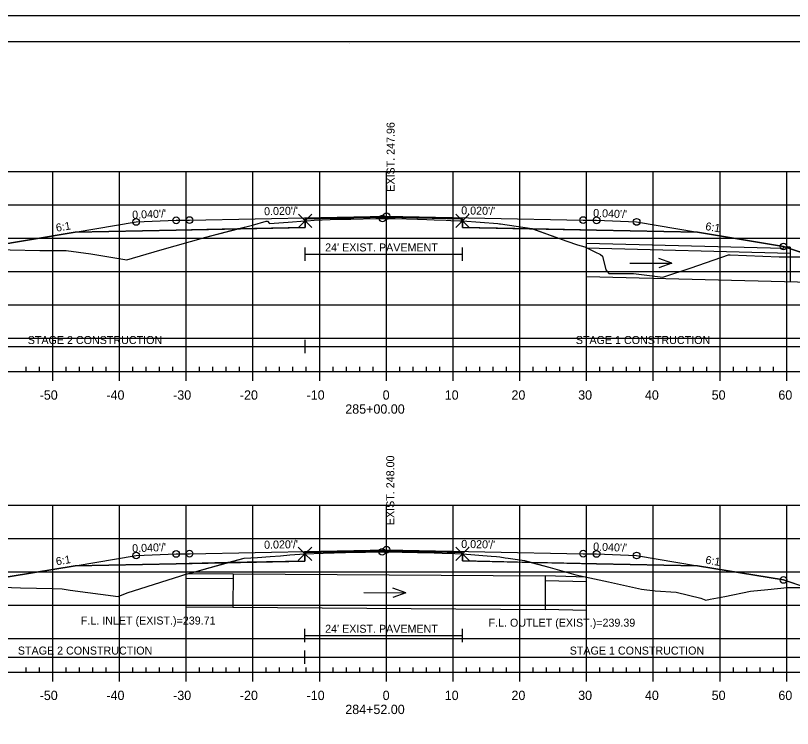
# Model space of a CAD drawing. Extents: x 1365647 to 1367999, y 387113 to 400173.
# Drawn here: x 1365838.5 to 1365954.9, y 396012.8 to 396119.6 of the extents above; entities that cross this region are included whole.
import ezdxf

# ---------------------------------------------------------------- set-up
doc = ezdxf.new("R2010")
doc.units = 0
for name, color, linetype in [('R_Alt Surface', 7, 'Continuous'), ('R_Axis', 7, 'Continuous'), ('R_Axis Annot', 7, 'Continuous'), ('R_Border', 7, 'Continuous'), ('R_Border Notes', 7, 'Continuous'), ('R_Contours', 7, 'Continuous'), ('R_Exist Surface', 7, 'Continuous'), ('R_Fin Surface', 7, 'Continuous'), ('R_Fin Surface Annot', 7, 'Continuous'), ('R_Grid', 7, 'Continuous'), ('R_No Plot', 7, 'Continuous'), ('R_Water', 7, 'Continuous'), ('R_Water Annot', 7, 'Continuous'), ('R_Xsect Elev', 7, 'Continuous')]:
    doc.layers.add(name, color=color, linetype=linetype)

msp = doc.modelspace()

# ---------------------------------------------------------------- linework, layer by layer
at = {"layer": 'R_Alt Surface'}
for points in [[(1365847.47, 396087.15), (1365862.59, 396087.45), (1365881.9, 396087.83), (1365881.9, 396089.12), (1365894.09, 396089.37), (1365905.49, 396089.14), (1365905.49, 396087.85), (1365925.59, 396087.45), (1365940.72, 396087.15)], [(1365847.47, 396037.17), (1365862.59, 396037.47), (1365881.89, 396037.86), (1365881.89, 396039.15), (1365894.09, 396039.39), (1365905.48, 396039.16), (1365905.48, 396037.88), (1365925.59, 396037.47), (1365940.72, 396037.17)]]:
    msp.add_lwpolyline(points, dxfattribs=at)
at = {"layer": 'R_Axis'}
for p, q in [((1365840.09, 396066.24), (1365840.09, 396066.94)), ((1365842.09, 396066.24), (1365842.09, 396066.94)), ((1365846.09, 396066.24), (1365846.09, 396066.94)), ((1365848.09, 396066.24), (1365848.09, 396066.94)), ((1365850.09, 396066.24), (1365850.09, 396066.94)), ((1365852.09, 396066.24), (1365852.09, 396066.94)), ((1365856.09, 396066.24), (1365856.09, 396066.94)), ((1365858.09, 396066.24), (1365858.09, 396066.94)), ((1365860.09, 396066.24), (1365860.09, 396066.94)), ((1365862.09, 396066.24), (1365862.09, 396066.94)), ((1365866.09, 396066.24), (1365866.09, 396066.94)), ((1365868.09, 396066.24), (1365868.09, 396066.94)), ((1365870.09, 396066.24), (1365870.09, 396066.94)), ((1365872.09, 396066.24), (1365872.09, 396066.94)), ((1365876.09, 396066.24), (1365876.09, 396066.94)), ((1365878.09, 396066.24), (1365878.09, 396066.94)), ((1365880.09, 396066.24), (1365880.09, 396066.94)), ((1365882.09, 396066.24), (1365882.09, 396066.94)), ((1365886.09, 396066.24), (1365886.09, 396066.94)), ((1365888.09, 396066.24), (1365888.09, 396066.94)), ((1365890.09, 396066.24), (1365890.09, 396066.94)), ((1365892.09, 396066.24), (1365892.09, 396066.94)), ((1365896.09, 396066.24), (1365896.09, 396066.94)), ((1365898.09, 396066.24), (1365898.09, 396066.94)), ((1365900.09, 396066.24), (1365900.09, 396066.94)), ((1365902.09, 396066.24), (1365902.09, 396066.94)), ((1365906.09, 396066.24), (1365906.09, 396066.94)), ((1365908.09, 396066.24), (1365908.09, 396066.94)), ((1365910.09, 396066.24), (1365910.09, 396066.94)), ((1365912.09, 396066.24), (1365912.09, 396066.94)), ((1365916.09, 396066.24), (1365916.09, 396066.94)), ((1365918.09, 396066.24), (1365918.09, 396066.94)), ((1365920.09, 396066.24), (1365920.09, 396066.94)), ((1365922.09, 396066.24), (1365922.09, 396066.94)), ((1365926.09, 396066.24), (1365926.09, 396066.94)), ((1365928.09, 396066.24), (1365928.09, 396066.94)), ((1365930.09, 396066.24), (1365930.09, 396066.94)), ((1365932.09, 396066.24), (1365932.09, 396066.94)), ((1365936.09, 396066.24), (1365936.09, 396066.94)), ((1365938.09, 396066.24), (1365938.09, 396066.94)), ((1365940.09, 396066.24), (1365940.09, 396066.94)), ((1365942.09, 396066.24), (1365942.09, 396066.94)), ((1365946.09, 396066.24), (1365946.09, 396066.94)), ((1365948.09, 396066.24), (1365948.09, 396066.94)), ((1365950.09, 396066.24), (1365950.09, 396066.94)), ((1365952.09, 396066.24), (1365952.09, 396066.94)), ((1365749.09, 396066.24), (1366039.09, 396066.24)), ((1365844.09, 396064.84), (1365844.09, 396066.24)), ((1365854.09, 396064.84), (1365854.09, 396066.24)), ((1365864.09, 396064.84), (1365864.09, 396066.24)), ((1365874.09, 396064.84), (1365874.09, 396066.24)), ((1365884.09, 396064.84), (1365884.09, 396066.24)), ((1365894.09, 396064.84), (1365894.09, 396066.24)), ((1365904.09, 396064.84), (1365904.09, 396066.24)), ((1365914.09, 396064.84), (1365914.09, 396066.24)), ((1365924.09, 396064.84), (1365924.09, 396066.24)), ((1365934.09, 396064.84), (1365934.09, 396066.24)), ((1365944.09, 396064.84), (1365944.09, 396066.24)), ((1365954.09, 396064.84), (1365954.09, 396066.24)), ((1365749.09, 396021.24), (1366039.09, 396021.24)), ((1365840.09, 396021.24), (1365840.09, 396021.94)), ((1365842.09, 396021.24), (1365842.09, 396021.94)), ((1365844.09, 396019.84), (1365844.09, 396021.24)), ((1365846.09, 396021.24), (1365846.09, 396021.94)), ((1365848.09, 396021.24), (1365848.09, 396021.94)), ((1365850.09, 396021.24), (1365850.09, 396021.94)), ((1365852.09, 396021.24), (1365852.09, 396021.94)), ((1365854.09, 396019.84), (1365854.09, 396021.24)), ((1365856.09, 396021.24), (1365856.09, 396021.94)), ((1365858.09, 396021.24), (1365858.09, 396021.94)), ((1365860.09, 396021.24), (1365860.09, 396021.94)), ((1365862.09, 396021.24), (1365862.09, 396021.94)), ((1365864.09, 396019.84), (1365864.09, 396021.24)), ((1365866.09, 396021.24), (1365866.09, 396021.94)), ((1365868.09, 396021.24), (1365868.09, 396021.94)), ((1365870.09, 396021.24), (1365870.09, 396021.94)), ((1365872.09, 396021.24), (1365872.09, 396021.94)), ((1365874.09, 396019.84), (1365874.09, 396021.24)), ((1365876.09, 396021.24), (1365876.09, 396021.94)), ((1365878.09, 396021.24), (1365878.09, 396021.94)), ((1365880.09, 396021.24), (1365880.09, 396021.94)), ((1365882.09, 396021.24), (1365882.09, 396021.94)), ((1365884.09, 396019.84), (1365884.09, 396021.24)), ((1365886.09, 396021.24), (1365886.09, 396021.94)), ((1365888.09, 396021.24), (1365888.09, 396021.94)), ((1365890.09, 396021.24), (1365890.09, 396021.94)), ((1365892.09, 396021.24), (1365892.09, 396021.94)), ((1365894.09, 396019.84), (1365894.09, 396021.24)), ((1365896.09, 396021.24), (1365896.09, 396021.94)), ((1365898.09, 396021.24), (1365898.09, 396021.94)), ((1365900.09, 396021.24), (1365900.09, 396021.94)), ((1365902.09, 396021.24), (1365902.09, 396021.94)), ((1365904.09, 396019.84), (1365904.09, 396021.24)), ((1365906.09, 396021.24), (1365906.09, 396021.94)), ((1365908.09, 396021.24), (1365908.09, 396021.94)), ((1365910.09, 396021.24), (1365910.09, 396021.94)), ((1365912.09, 396021.24), (1365912.09, 396021.94)), ((1365914.09, 396019.84), (1365914.09, 396021.24)), ((1365916.09, 396021.24), (1365916.09, 396021.94)), ((1365918.09, 396021.24), (1365918.09, 396021.94)), ((1365920.09, 396021.24), (1365920.09, 396021.94)), ((1365922.09, 396021.24), (1365922.09, 396021.94)), ((1365924.09, 396019.84), (1365924.09, 396021.24)), ((1365926.09, 396021.24), (1365926.09, 396021.94)), ((1365928.09, 396021.24), (1365928.09, 396021.94)), ((1365930.09, 396021.24), (1365930.09, 396021.94)), ((1365932.09, 396021.24), (1365932.09, 396021.94)), ((1365934.09, 396019.84), (1365934.09, 396021.24)), ((1365936.09, 396021.24), (1365936.09, 396021.94)), ((1365938.09, 396021.24), (1365938.09, 396021.94)), ((1365940.09, 396021.24), (1365940.09, 396021.94)), ((1365942.09, 396021.24), (1365942.09, 396021.94)), ((1365944.09, 396019.84), (1365944.09, 396021.24)), ((1365946.09, 396021.24), (1365946.09, 396021.94)), ((1365948.09, 396021.24), (1365948.09, 396021.94)), ((1365950.09, 396021.24), (1365950.09, 396021.94)), ((1365952.09, 396021.24), (1365952.09, 396021.94)), ((1365954.09, 396019.84), (1365954.09, 396021.24))]:
    msp.add_line(p, q, dxfattribs=at)
at = {"layer": 'R_Border'}
for p, q in [((1365736.09, 396115.7), (1366052.27, 396115.7)), ((1365888.61, 396115.44), (1365888.61, 396115.44)), ((1365888.61, 396115.44), (1365888.61, 396115.44))]:
    msp.add_line(p, q, dxfattribs=at)
at = {"layer": 'R_Contours'}
for points in [[(1365871.79, 396087.63), (1365874.02, 396088.21), (1365876.06, 396088.77), (1365876.28, 396088.77), (1365876.58, 396088.46), (1365879.39, 396088.65), (1365881.9, 396088.84), (1365881.9, 396087.83)], [(1365881.9, 396088.84), (1365882.21, 396088.86), (1365883.27, 396088.92), (1365886.88, 396089.06), (1365888.77, 396089.1), (1365892.52, 396089.18), (1365893.12, 396089.19), (1365893.52, 396089.19), (1365893.72, 396089.2), (1365894.43, 396089.2), (1365895.41, 396089.17), (1365898.74, 396089.07), (1365900.15, 396089.03), (1365901.26, 396089), (1365903.06, 396088.92), (1365903.74, 396088.89), (1365905.08, 396088.86), (1365905.49, 396088.84), (1365905.49, 396089.14), (1365894.09, 396089.37), (1365881.9, 396089.12)], [(1365905.49, 396088.84), (1365910.77, 396088.42), (1365911.02, 396088.4), (1365911.1, 396088.4), (1365911.14, 396088.39), (1365911.19, 396088.38), (1365915.88, 396087.68), (1365916, 396087.64), (1365905.49, 396087.85)], [(1365833.32, 396084.58), (1365837.71, 396084.47), (1365842.16, 396084.4), (1365846.1, 396084.38), (1365849.81, 396083.87), (1365855.19, 396083), (1365860.15, 396084.44), (1365867.03, 396086.4), (1365871.79, 396087.63), (1365862.59, 396087.45), (1365847.47, 396087.15), (1365834.59, 396085)], [(1365916, 396087.64), (1365921.12, 396085.78), (1365922.75, 396085.24), (1365923.85, 396084.95), (1365925.3, 396084.21), (1365926.17, 396083.77), (1365926.45, 396083.54), (1365926.99, 396081.5), (1365927.43, 396080.94), (1365931.14, 396080.93), (1365935.52, 396080.41), (1365939.75, 396081.77), (1365945.34, 396083.75), (1365945.38, 396083.76), (1365945.6, 396083.74), (1365952.96, 396083.45), (1365958.29, 396083.44), (1365953.59, 396085), (1365940.72, 396087.15), (1365925.59, 396087.45)], [(1365870.33, 396037.63), (1365872.79, 396038.32), (1365874.75, 396038.38), (1365876.69, 396038.54), (1365878.24, 396038.67), (1365879.63, 396038.8), (1365881.89, 396038.95), (1365881.89, 396037.86)], [(1365881.89, 396038.95), (1365884.59, 396039.06), (1365887.95, 396039.16), (1365890.98, 396039.21), (1365893.47, 396039.24), (1365894.02, 396039.25), (1365894.55, 396039.26), (1365896.43, 396039.21), (1365898.75, 396039.15), (1365900.14, 396039.13), (1365901.25, 396039.1), (1365902.43, 396039.04), (1365904.35, 396038.98), (1365905.31, 396038.95), (1365905.48, 396038.94), (1365905.48, 396039.16), (1365894.09, 396039.39), (1365881.89, 396039.15)], [(1365905.48, 396038.94), (1365909.79, 396038.6), (1365910.58, 396038.53), (1365911.09, 396038.49), (1365911.89, 396038.36), (1365912.32, 396038.31), (1365914.78, 396037.93), (1365915.76, 396037.67), (1365905.48, 396037.88)], [(1365831.94, 396034.14), (1365833.81, 396034.04), (1365835.13, 396033.98), (1365839.27, 396033.86), (1365844.07, 396033.76), (1365845.52, 396033.69), (1365846.7, 396033.5), (1365853.91, 396032.55), (1365855.26, 396033.1), (1365863.28, 396035.67), (1365863.89, 396035.84), (1365865.02, 396036.14), (1365870.33, 396037.63), (1365862.59, 396037.47), (1365847.47, 396037.17), (1365834.59, 396035.03)], [(1365915.76, 396037.67), (1365918.65, 396036.92), (1365922.49, 396035.82), (1365927.37, 396034.73), (1365932.33, 396033.64), (1365934.36, 396033.41), (1365937.51, 396033.21), (1365941.22, 396032.32), (1365941.95, 396031.99), (1365942.6, 396032.16), (1365944.79, 396032.54), (1365948.64, 396033.37), (1365951.25, 396033.59), (1365954.15, 396033.92), (1365956.9, 396033.92), (1365953.59, 396035.03), (1365940.72, 396037.17), (1365925.59, 396037.47)]]:
    msp.add_lwpolyline(points, close=True, dxfattribs=at)
at = {"layer": 'R_Exist Surface'}
for points in [[(1365837.71, 396084.47), (1365842.16, 396084.4), (1365846.1, 396084.38), (1365849.81, 396083.87), (1365855.19, 396083), (1365860.15, 396084.44), (1365867.03, 396086.4), (1365874.02, 396088.21), (1365876.06, 396088.77), (1365876.28, 396088.77), (1365876.58, 396088.46), (1365879.39, 396088.65), (1365881.9, 396088.84), (1365882.21, 396088.86), (1365883.27, 396088.92), (1365886.88, 396089.06), (1365888.77, 396089.1), (1365892.52, 396089.18), (1365893.12, 396089.19), (1365893.52, 396089.19), (1365893.72, 396089.2), (1365894.43, 396089.2), (1365895.41, 396089.17), (1365898.74, 396089.07), (1365900.15, 396089.03), (1365901.26, 396089), (1365903.06, 396088.92), (1365903.74, 396088.89), (1365905.08, 396088.86), (1365905.49, 396088.84), (1365910.77, 396088.42), (1365911.02, 396088.4), (1365911.1, 396088.4), (1365911.14, 396088.39), (1365911.19, 396088.38), (1365915.88, 396087.68), (1365921.12, 396085.78), (1365922.75, 396085.24), (1365923.85, 396084.95), (1365925.3, 396084.21), (1365926.17, 396083.77), (1365926.45, 396083.54), (1365926.99, 396081.5), (1365927.43, 396080.94), (1365931.14, 396080.93), (1365935.52, 396080.41), (1365939.75, 396081.77), (1365945.34, 396083.75), (1365945.38, 396083.76), (1365945.6, 396083.74), (1365952.96, 396083.45), (1365984.42, 396083.35)], [(1365835.13, 396033.98), (1365839.27, 396033.86), (1365844.07, 396033.76), (1365845.52, 396033.69), (1365846.7, 396033.5), (1365853.91, 396032.55), (1365855.26, 396033.1), (1365863.28, 396035.67), (1365863.89, 396035.84), (1365865.02, 396036.14), (1365872.79, 396038.32), (1365874.75, 396038.38), (1365876.69, 396038.54), (1365878.24, 396038.67), (1365879.63, 396038.8), (1365881.89, 396038.95), (1365884.59, 396039.06), (1365887.95, 396039.16), (1365890.98, 396039.21), (1365893.47, 396039.24), (1365894.02, 396039.25), (1365894.55, 396039.26), (1365896.43, 396039.21), (1365898.75, 396039.15), (1365900.14, 396039.13), (1365901.25, 396039.1), (1365902.43, 396039.04), (1365904.35, 396038.98), (1365905.31, 396038.95), (1365905.48, 396038.94), (1365909.79, 396038.6), (1365910.58, 396038.53), (1365911.09, 396038.49), (1365911.89, 396038.36), (1365912.32, 396038.31), (1365914.78, 396037.93), (1365918.65, 396036.92), (1365922.49, 396035.82), (1365927.37, 396034.73), (1365932.33, 396033.64), (1365934.36, 396033.41), (1365937.51, 396033.21), (1365941.22, 396032.32), (1365941.95, 396031.99), (1365942.6, 396032.16), (1365944.79, 396032.54), (1365948.64, 396033.37), (1365951.25, 396033.59), (1365954.15, 396033.92), (1365957.37, 396033.92)]]:
    msp.add_lwpolyline(points, dxfattribs=at)
at = {"layer": 'R_Fin Surface'}
for points in [[(1365820.34, 396084.77), (1365827.11, 396082.51), (1365834.59, 396085), (1365847.47, 396087.15), (1365856.59, 396088.67), (1365862.59, 396088.91), (1365864.59, 396088.95), (1365894.09, 396089.54), (1365923.59, 396088.95), (1365925.59, 396088.91), (1365931.59, 396088.67), (1365940.72, 396087.15), (1365953.59, 396085), (1365970.88, 396079.24), (1365983.24, 396083.36)], [(1365856.59, 396088.67), (1365862.59, 396088.91), (1365864.59, 396088.95), (1365894.09, 396089.54), (1365923.59, 396088.95), (1365925.59, 396088.91), (1365931.59, 396088.67)], [(1365816.87, 396034.72), (1365825.26, 396031.92), (1365834.59, 396035.03), (1365847.47, 396037.17), (1365856.59, 396038.69), (1365862.59, 396038.93), (1365864.59, 396038.97), (1365894.09, 396039.56), (1365923.59, 396038.97), (1365925.59, 396038.93), (1365931.59, 396038.69), (1365940.72, 396037.17), (1365953.59, 396035.03), (1365969.45, 396029.74), (1365981.37, 396033.71)], [(1365856.59, 396038.69), (1365862.59, 396038.93), (1365864.59, 396038.97), (1365894.09, 396039.56), (1365923.59, 396038.97), (1365925.59, 396038.93), (1365931.59, 396038.69)]]:
    msp.add_lwpolyline(points, dxfattribs=at)
at = {"layer": 'R_Grid'}
for p, q in [((1365749.09, 396096.24), (1366039.09, 396096.24)), ((1365844.09, 396066.24), (1365844.09, 396096.24)), ((1365854.09, 396066.24), (1365854.09, 396096.24)), ((1365864.09, 396066.24), (1365864.09, 396096.24)), ((1365874.09, 396066.24), (1365874.09, 396096.24)), ((1365884.09, 396066.24), (1365884.09, 396096.24)), ((1365894.09, 396066.24), (1365894.09, 396096.24)), ((1365904.09, 396066.24), (1365904.09, 396096.24)), ((1365914.09, 396066.24), (1365914.09, 396096.24)), ((1365924.09, 396066.24), (1365924.09, 396096.24)), ((1365934.09, 396066.24), (1365934.09, 396096.24)), ((1365944.09, 396066.24), (1365944.09, 396096.24)), ((1365954.09, 396066.24), (1365954.09, 396096.24)), ((1365749.09, 396091.24), (1366039.09, 396091.24)), ((1365749.09, 396086.24), (1366039.09, 396086.24)), ((1365749.09, 396081.24), (1366039.09, 396081.24)), ((1365749.09, 396076.24), (1366039.09, 396076.24)), ((1365749.09, 396071.24), (1366039.09, 396071.24)), ((1365749.09, 396066.24), (1366039.09, 396066.24)), ((1365749.09, 396046.24), (1366039.09, 396046.24)), ((1365844.09, 396021.24), (1365844.09, 396046.24)), ((1365854.09, 396021.24), (1365854.09, 396046.24)), ((1365864.09, 396021.24), (1365864.09, 396046.24)), ((1365874.09, 396021.24), (1365874.09, 396046.24)), ((1365884.09, 396021.24), (1365884.09, 396046.24)), ((1365894.09, 396021.24), (1365894.09, 396046.24)), ((1365904.09, 396021.24), (1365904.09, 396046.24)), ((1365914.09, 396021.24), (1365914.09, 396046.24)), ((1365924.09, 396021.24), (1365924.09, 396046.24)), ((1365934.09, 396021.24), (1365934.09, 396046.24)), ((1365944.09, 396021.24), (1365944.09, 396046.24)), ((1365954.09, 396021.24), (1365954.09, 396046.24)), ((1365749.09, 396041.24), (1366039.09, 396041.24)), ((1365749.09, 396036.24), (1366039.09, 396036.24)), ((1365749.09, 396031.24), (1366039.09, 396031.24)), ((1365749.09, 396026.24), (1366039.09, 396026.24)), ((1365749.09, 396021.24), (1366039.09, 396021.24))]:
    msp.add_line(p, q, dxfattribs=at)
at = {"layer": 'R_No Plot'}
msp.add_line((1365723.69, 396119.59), (1366057.03, 396119.59), dxfattribs=at)
msp.add_lwpolyline([(1365723.69, 396119.59), (1366057.03, 396119.59), (1366057.03, 395906.25), (1365723.69, 395906.25)], close=True, dxfattribs=at)
for points in [[(1365881.9, 396088.84), (1365880.9, 396089.84), (1365881.9, 396088.84), (1365880.9, 396087.84), (1365881.9, 396088.84), (1365882.9, 396087.84), (1365881.9, 396088.84), (1365882.9, 396089.84)], [(1365905.49, 396088.84), (1365904.49, 396089.84), (1365905.49, 396088.84), (1365904.49, 396087.84), (1365905.49, 396088.84), (1365906.49, 396087.84), (1365905.49, 396088.84), (1365906.49, 396089.84)], [(1365881.89, 396038.95), (1365880.89, 396039.95), (1365881.89, 396038.95), (1365880.89, 396037.95), (1365881.89, 396038.95), (1365882.89, 396037.95), (1365881.89, 396038.95), (1365882.89, 396039.95)], [(1365905.48, 396038.94), (1365904.48, 396039.94), (1365905.48, 396038.94), (1365904.48, 396037.94), (1365905.48, 396038.94), (1365906.48, 396037.94), (1365905.48, 396038.94), (1365906.48, 396039.94)]]:
    msp.add_lwpolyline(points, dxfattribs=at)
for centre in [(1365894.09, 396089.54), (1365894.09, 396089.54), (1365894.09, 396089.54), (1365894.09, 396089.54), (1365894.09, 396089.54), (1365856.59, 396088.67), (1365856.59, 396088.67), (1365856.59, 396088.67), (1365856.59, 396088.67), (1365856.59, 396088.67), (1365862.59, 396088.91), (1365862.59, 396088.91), (1365862.59, 396088.91), (1365862.59, 396088.91), (1365862.59, 396088.91), (1365864.59, 396088.95), (1365864.59, 396088.95), (1365864.59, 396088.95), (1365864.59, 396088.95), (1365864.59, 396088.95), (1365893.52, 396089.19), (1365923.59, 396088.95), (1365923.59, 396088.95), (1365923.59, 396088.95), (1365923.59, 396088.95), (1365923.59, 396088.95), (1365925.59, 396088.91), (1365925.59, 396088.91), (1365925.59, 396088.91), (1365925.59, 396088.91), (1365925.59, 396088.91), (1365931.59, 396088.67), (1365931.59, 396088.67), (1365931.59, 396088.67), (1365931.59, 396088.67), (1365931.59, 396088.67), (1365953.59, 396085), (1365953.59, 396085), (1365953.59, 396085), (1365953.59, 396085), (1365953.59, 396085), (1365894.09, 396039.56), (1365894.09, 396039.56), (1365894.09, 396039.56), (1365894.09, 396039.56), (1365894.09, 396039.56), (1365856.59, 396038.69), (1365856.59, 396038.69), (1365856.59, 396038.69), (1365856.59, 396038.69), (1365856.59, 396038.69), (1365862.59, 396038.93), (1365862.59, 396038.93), (1365862.59, 396038.93), (1365862.59, 396038.93), (1365862.59, 396038.93), (1365864.59, 396038.97), (1365864.59, 396038.97), (1365864.59, 396038.97), (1365864.59, 396038.97), (1365864.59, 396038.97), (1365893.47, 396039.24), (1365923.59, 396038.97), (1365923.59, 396038.97), (1365923.59, 396038.97), (1365923.59, 396038.97), (1365923.59, 396038.97), (1365925.59, 396038.93), (1365925.59, 396038.93), (1365925.59, 396038.93), (1365925.59, 396038.93), (1365925.59, 396038.93), (1365931.59, 396038.69), (1365931.59, 396038.69), (1365931.59, 396038.69), (1365931.59, 396038.69), (1365931.59, 396038.69), (1365953.59, 396035.03), (1365953.59, 396035.03)]:
    msp.add_circle(centre, 0.5, dxfattribs=at)
at = {"layer": 'R_Water'}
for p, q in [((1365953.6, 396084.7), (1365924.09, 396085.43)), ((1365881.9, 396082.86), (1365881.9, 396084.86)), ((1365905.49, 396082.86), (1365905.49, 396084.86)), ((1365954.6, 396083.96), (1365924.09, 396084.72)), ((1365953.6, 396084.89), (1365953.6, 396084.7)), ((1365953.94, 396084.88), (1365953.6, 396084.89)), ((1365954.6, 396084.87), (1365953.94, 396084.88)), ((1365954.6, 396084.87), (1365954.6, 396079.67)), ((1365881.9, 396083.86), (1365905.49, 396083.86)), ((1365970.8, 396079.26), (1365924.09, 396080.43)), ((1365881.9, 396068.99), (1365881.9, 396070.99)), ((1365820.34, 396069.99), (1365881.9, 396069.99)), ((1365881.9, 396069.99), (1365983.24, 396069.99)), ((1365864.09, 396035.99), (1365871.11, 396035.95)), ((1365864.09, 396035.28), (1365871.1, 396035.24)), ((1365871.11, 396035.95), (1365871.07, 396030.95)), ((1365871.11, 396035.95), (1365917.9, 396035.63)), ((1365917.9, 396035.63), (1365917.86, 396030.63)), ((1365924.09, 396035.47), (1365917.9, 396035.63)), ((1365924.09, 396034.76), (1365917.89, 396034.92)), ((1365864.09, 396030.99), (1365871.07, 396030.95)), ((1365871.07, 396030.95), (1365917.86, 396030.63)), ((1365924.09, 396030.47), (1365917.86, 396030.63)), ((1365881.89, 396025.73), (1365881.89, 396027.73)), ((1365905.48, 396025.73), (1365905.48, 396027.73)), ((1365881.89, 396026.73), (1365905.48, 396026.73)), ((1365881.89, 396022.46), (1365881.89, 396024.46)), ((1365816.87, 396023.46), (1365881.89, 396023.46)), ((1365881.89, 396023.46), (1365981.37, 396023.46))]:
    msp.add_line(p, q, dxfattribs=at)
at = {"layer": 'R_Water Annot'}
for p, q in [((1365936.84, 396082.47), (1365934.92, 396083.18)), ((1365930.56, 396082.5), (1365936.84, 396082.47)), ((1365936.84, 396082.47), (1365934.91, 396081.78)), ((1365890.71, 396033.14), (1365896.99, 396033.11)), ((1365896.99, 396033.11), (1365895.07, 396033.82)), ((1365896.99, 396033.11), (1365895.07, 396032.42))]:
    msp.add_line(p, q, dxfattribs=at)

# ---------------------------------------------------------------- texts
at = {"layer": 'R_Axis Annot'}
for s, p in [('-50', (1365842.13, 396062.04)), ('-40', (1365852.13, 396062.04)), ('-30', (1365862.13, 396062.04)), ('-20', (1365872.13, 396062.04)), ('-10', (1365882.13, 396062.04)), ('0', (1365893.53, 396062.04)), ('10', (1365902.83, 396062.04)), ('20', (1365912.83, 396062.04)), ('30', (1365922.83, 396062.04)), ('40', (1365932.83, 396062.04)), ('50', (1365942.83, 396062.04)), ('60', (1365952.83, 396062.04)), ('285+00.00', (1365887.93, 396059.94)), ('-50', (1365842.13, 396017.04)), ('-40', (1365852.13, 396017.04)), ('-30', (1365862.13, 396017.04)), ('-20', (1365872.13, 396017.04)), ('-10', (1365882.13, 396017.04)), ('0', (1365893.53, 396017.04)), ('10', (1365902.83, 396017.04)), ('20', (1365912.83, 396017.04)), ('30', (1365922.83, 396017.04)), ('40', (1365932.83, 396017.04)), ('50', (1365942.83, 396017.04)), ('60', (1365952.83, 396017.04)), ('284+52.00', (1365887.93, 396014.94))]:
    msp.add_text(s, height=1.4, dxfattribs=at).set_placement(p)
at = {"layer": 'R_Border Notes'}
for s, p in [('F.L. INLET (EXIST.)=239.71', (1365848.29, 396028.35)), ('F.L. OUTLET (EXIST.)=239.39', (1365909.4, 396028.03))]:
    msp.add_text(s, height=1.2, dxfattribs=at).set_placement(p)
at = {"layer": 'R_Fin Surface Annot'}
for s, rotation, p in [("0.040'/'", 2.2906, (1365856.01, 396089.14)), ("0.020'/'", 1.1458, (1365875.77, 396089.67)), ("0.020'/'", 358.8542, (1365905.29, 396089.81)), ("0.040'/'", 357.7094, (1365925.05, 396089.43)), ('6:1', 9.4623, (1365844.66, 396087.19)), ('6:1', 350.5377, (1365941.83, 396087.47)), ("0.020'/'", 1.1458, (1365875.77, 396039.7)), ("0.020'/'", 358.8542, (1365905.29, 396039.84)), ("0.040'/'", 2.2906, (1365856.01, 396039.17)), ("0.040'/'", 357.7094, (1365925.05, 396039.45)), ('6:1', 9.4623, (1365844.66, 396037.21)), ('6:1', 350.5377, (1365941.83, 396037.49))]:
    msp.add_text(s, height=1.2, rotation=rotation, dxfattribs=at).set_placement(p)
at = {"layer": 'R_Water'}
for s, p in [("24' EXIST. PAVEMENT", (1365884.91, 396084.25)), ('STAGE 2 CONSTRUCTION', (1365840.34, 396070.38)), ('STAGE 1 CONSTRUCTION', (1365922.47, 396070.38)), ("24' EXIST. PAVEMENT", (1365884.91, 396027.12)), ('STAGE 2 CONSTRUCTION', (1365838.86, 396023.85)), ('STAGE 1 CONSTRUCTION', (1365921.56, 396023.85))]:
    msp.add_text(s, height=1.2, dxfattribs=at).set_placement(p)
at = {"layer": 'R_Xsect Elev'}
for s, p in [('EXIST. 247.96', (1365895.32, 396093.19)), ('EXIST. 248.00', (1365895.27, 396043.24))]:
    msp.add_text(s, height=1.2, rotation=90, dxfattribs=at).set_placement(p)

doc.saveas('drawing.dxf')
